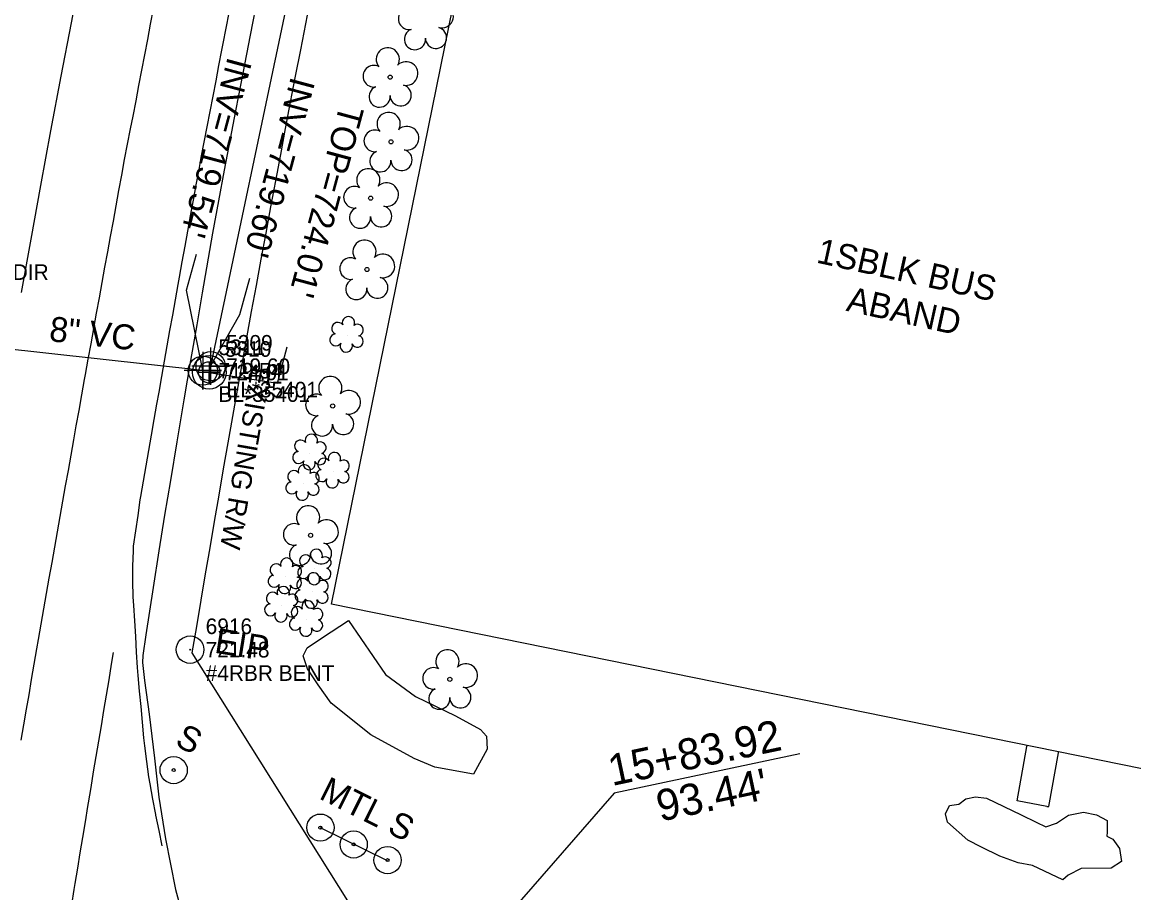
# Model space of a CAD drawing. Extents: x 1516784 to 1522736, y 634838 to 639369.
# Drawn here: x 1520529.1 to 1520707, y 638461.5 to 638601 of the extents above; entities that cross this region are included whole.
import ezdxf

# ---------------------------------------------------------------- set-up
doc = ezdxf.new("R2010")
doc.units = 0
for name, color, linetype in [('COGO Default Point Elevation', 7, 'Continuous'), ('COGO Default Point Number', 7, 'Continuous'), ('Exist Building', 7, 'Continuous'), ('Exist Building Text', 7, 'Continuous'), ('Exist Environmental Wetland Boundary Text', 7, 'Continuous'), ('Exist Other Culture Area Outline', 7, 'Continuous'), ('Exist Other Culture Located Object CELL', 7, 'Continuous'), ('Exist Other Culture Sign CELL', 7, 'Continuous'), ('Exist Other Culture Sign Text', 7, 'Continuous'), ('Exist Property Iron Pin CELL', 7, 'Continuous'), ('Exist Property Iron Pin Cogo Comment', 7, 'Continuous'), ('Exist Property Iron Pin Cogo Elevation', 7, 'Continuous'), ('Exist Property Iron Pin Cogo Number', 7, 'Continuous'), ('Exist Property Iron Pin Text', 7, 'Continuous'), ('Exist Right of Way Line', 7, 'Continuous'), ('Exist Right of Way Line Text', 7, 'Continuous'), ('Exist Right of Way Monument Leader', 7, 'Continuous'), ('Exist Right of Way Monument Text', 7, 'Continuous'), ('Exist Utilities Sanitary Sewer Manhole CELL', 7, 'Continuous'), ('Exist Utilities Sanitary Sewer Manhole Cogo Elevation', 7, 'Continuous'), ('Exist Utilities Sanitary Sewer Manhole Cogo Number', 7, 'Continuous'), ('Exist Utilities Sanitary Sewer Manhole Leader', 7, 'Continuous'), ('Exist Utilities Sanitary Sewer Manhole Text', 7, 'Continuous'), ('Exist Utilities Sanitary Sewer UG Line', 7, 'Continuous'), ('Exist Utilities Sanitary Sewer UG Line Cogo Comment', 7, 'Continuous'), ('Exist Utilities Sanitary Sewer UG Line Cogo Elevation', 7, 'Continuous'), ('Exist Utilities Sanitary Sewer UG Line Cogo Number', 7, 'Continuous'), ('Exist Utilities Sanitary Sewer UG Line Cogo Point CELL', 7, 'Continuous'), ('Exist Utilities Sanitary Sewer UG Line Invert Elevation', 7, 'Continuous'), ('Exist Utilities Sanitary Sewer UG Line Leader', 7, 'Continuous'), ('Exist Utilities Sanitary Sewer UG Line Text', 7, 'Continuous'), ('Exist Vegetation Hedge Row', 7, 'Continuous'), ('Exist Vegetation Shrub CELL', 7, 'Continuous'), ('Exist Vegetation Tree CELL', 7, 'Continuous')]:
    doc.layers.add(name, color=color, linetype=linetype)

msp = doc.modelspace()

# ---------------------------------------------------------------- linework, layer by layer
at = {"layer": 'COGO Default Point Elevation'}
for points in [[(1520528.88, 638485.98), (1520529.31, 638488.44), (1520529.74, 638490.91), (1520530.14, 638493.2), (1520530.56, 638495.67), (1520530.98, 638498.13), (1520531.4, 638500.59), (1520531.65, 638502.09), (1520532.09, 638504.55), (1520532.52, 638507.01), (1520532.96, 638509.48), (1520533.39, 638511.94), (1520533.83, 638514.4), (1520534.26, 638516.86), (1520534.7, 638519.32), (1520535.13, 638521.78), (1520535.57, 638524.24), (1520536, 638526.7), (1520536.44, 638529.16), (1520536.87, 638531.62), (1520537.31, 638534.08), (1520537.71, 638536.34), (1520538.15, 638538.8), (1520538.59, 638541.26), (1520539.03, 638543.72), (1520539.17, 638544.53), (1520539.62, 638546.99), (1520540.07, 638549.45), (1520540.52, 638551.91), (1520540.96, 638554.37), (1520541.41, 638556.82), (1520541.86, 638559.28), (1520542.3, 638561.74), (1520542.75, 638564.2), (1520543.2, 638566.66), (1520543.65, 638569.12), (1520544.09, 638571.58), (1520544.54, 638574.04), (1520544.99, 638576.49), (1520545.44, 638578.99), (1520545.92, 638581.44), (1520546.4, 638583.89), (1520546.8, 638585.94), (1520547.27, 638588.4), (1520547.74, 638590.85), (1520548.2, 638593.31), (1520548.67, 638595.76), (1520549.14, 638598.22), (1520549.61, 638600.67), (1520550.08, 638603.13)], [(1520551.48, 638469.04), (1520550.96, 638471.49), (1520550.45, 638473.93), (1520550.42, 638474.04), (1520549.97, 638476.5), (1520549.52, 638478.95), (1520549.32, 638480.08), (1520549, 638482.56), (1520548.68, 638485.04), (1520548.5, 638486.36), (1520548.29, 638488.85), (1520548.07, 638491.33), (1520547.85, 638493.82), (1520547.63, 638496.31), (1520547.52, 638497.59), (1520547.37, 638500.08), (1520547.22, 638502.57), (1520547.07, 638505.06), (1520546.92, 638507.56), (1520546.84, 638508.95), (1520546.78, 638511.41), (1520546.77, 638513.82), (1520546.86, 638516.31), (1520546.89, 638517.04), (1520547.24, 638519.51), (1520547.6, 638521.98), (1520547.95, 638524.46), (1520548.03, 638525.01), (1520548.46, 638527.47), (1520548.89, 638529.93), (1520549.32, 638532.39), (1520549.75, 638534.85), (1520550.19, 638537.32), (1520550.62, 638539.78), (1520550.96, 638541.74), (1520551.4, 638544.2), (1520551.83, 638546.66), (1520552.27, 638549.12), (1520552.7, 638551.58), (1520553.14, 638554.04), (1520553.57, 638556.5), (1520554.01, 638558.96), (1520554.22, 638560.16), (1520554.67, 638562.62), (1520555.12, 638565.08), (1520555.57, 638567.53), (1520556.02, 638569.99), (1520556.46, 638572.45), (1520556.91, 638574.91), (1520557.36, 638577.37), (1520557.72, 638579.33), (1520558.19, 638581.79), (1520558.66, 638584.24), (1520559.14, 638586.69), (1520559.61, 638589.15), (1520560.08, 638591.6), (1520560.55, 638594.06), (1520561.02, 638596.51), (1520561.23, 638597.59), (1520561.71, 638600.04), (1520562.19, 638602.49)], [(1520537, 638459.58), (1520537.39, 638462.04), (1520537.54, 638463), (1520537.95, 638465.46), (1520538.35, 638467.93), (1520538.76, 638470.39), (1520539.16, 638472.86), (1520539.57, 638475.32), (1520539.67, 638475.93), (1520540.08, 638478.4), (1520540.49, 638480.86), (1520540.9, 638483.33), (1520541.32, 638485.79), (1520541.73, 638488.26), (1520542.14, 638490.72), (1520542.55, 638493.19), (1520542.96, 638495.65), (1520543.37, 638498.11), (1520543.69, 638500.02)]]:
    msp.add_lwpolyline(points, dxfattribs=at)
at = {"layer": 'COGO Default Point Number'}
for points in [[(1520528.94, 638557.68), (1520530.49, 638566.25), (1520532.05, 638574.83), (1520533.66, 638583.57), (1520535.29, 638592.32), (1520536.94, 638600.91), (1520538.57, 638609.36)], [(1520566.78, 638605.26), (1520565.54, 638598.93), (1520564.36, 638592.83), (1520563.24, 638587.06), (1520561.4, 638577.27), (1520560.49, 638572.39), (1520559.54, 638567.21), (1520557.86, 638557.64), (1520556.99, 638552.51), (1520556.02, 638546.79), (1520554.95, 638540.48), (1520553.82, 638533.75), (1520552.78, 638527.58), (1520551.84, 638522.03), (1520550.91, 638516.27), (1520550, 638510.42), (1520548.84, 638502.85), (1520548.34, 638499.52), (1520548.3, 638498.41), (1520548.61, 638495.54), (1520549.39, 638490.13), (1520550.23, 638483.09), (1520550.93, 638476.81), (1520552, 638470.17), (1520553.6, 638462.02), (1520555.45, 638455.22)]]:
    msp.add_lwpolyline(points, dxfattribs=at)
at = {"layer": 'Exist Building'}
msp.add_lwpolyline([(1520578.55, 638507.74), (1520628.44, 638753.1), (1520785.56, 638721.15), (1520735.68, 638475.79)], close=True, dxfattribs=at)
at = {"layer": 'Exist Environmental Wetland Boundary Text'}
msp.add_arc((1524257.18, 637884.74), 3800, 164.44356, 171.45942, dxfattribs=at)
at = {"layer": 'Exist Other Culture Area Outline'}
for points in [[(1520693.12, 638475.35), (1520688.35, 638476.22), (1520689.91, 638484.95), (1520689.94, 638485.09)], [(1520693.12, 638475.35), (1520693.42, 638475.32), (1520694.95, 638483.94), (1520694.98, 638484.07)]]:
    msp.add_lwpolyline(points, dxfattribs=at)
at = {"layer": 'Exist Other Culture Located Object CELL'}
for radius in [2.18, 0.24]:
    msp.add_circle((1520553.3, 638481.17), radius, dxfattribs=at)
at = {"layer": 'Exist Other Culture Sign CELL'}
msp.add_line((1520576.73, 638471.98), (1520587.49, 638466.67), dxfattribs=at)
for centre, radius in [((1520576.79, 638471.95), 2.18), ((1520576.79, 638471.95), 0.24), ((1520582.12, 638469.26), 2.18), ((1520582.12, 638469.26), 0.24), ((1520587.55, 638466.74), 2.18), ((1520587.55, 638466.74), 0.24)]:
    msp.add_circle(centre, radius, dxfattribs=at)
at = {"layer": 'Exist Property Iron Pin CELL'}
for radius in [2.2, 0.0707]:
    msp.add_circle((1520555.92, 638500.46), radius, dxfattribs=at)
at = {"layer": 'Exist Right of Way Line'}
msp.add_line((1520556.23, 638499.97), (1520592.71, 638441.73), dxfattribs=at)
for radius, start, end in [(3851.74, 164.44356, 170.68088), (3751.74, 166.39166, 170.56172)]:
    msp.add_arc((1524257.18, 637884.74), radius, start, end, dxfattribs=at)
at = {"layer": 'Exist Right of Way Monument Leader'}
msp.add_line((1520653.56, 638483.75), (1520623.84, 638477.45), dxfattribs=at)
msp.add_lwpolyline([(1520623.84, 638477.45), (1520592.71, 638441.73)], dxfattribs=at)
at = {"layer": 'Exist Utilities Sanitary Sewer Manhole CELL'}
msp.add_lwpolyline([(1520558.99, 638546.6), (1520558.99, 638543.17), (1520558.99, 638544.88), (1520560.7, 638544.88), (1520557.28, 638544.88)], dxfattribs=at)
for radius in [2.69, 1.71]:
    msp.add_circle((1520558.99, 638544.88), radius, dxfattribs=at)
at = {"layer": 'Exist Utilities Sanitary Sewer Manhole Leader'}
msp.add_lwpolyline([(1520558.99, 638544.88), (1520569.94, 638543.17), (1520571.49, 638548.96)], dxfattribs=at)
at = {"layer": 'Exist Utilities Sanitary Sewer UG Line'}
for p, q in [((1520609.95, 638787.64), (1520559.22, 638545.87)), ((1520557.97, 638545.16), (1520510.03, 638550.46))]:
    msp.add_line(p, q, dxfattribs=at)
at = {"layer": 'Exist Utilities Sanitary Sewer UG Line Cogo Point CELL'}
for points in [[(1520557.97, 638548.16), (1520557.97, 638542.16), (1520557.97, 638545.16), (1520560.97, 638545.16), (1520554.97, 638545.16)], [(1520559.22, 638548.87), (1520559.22, 638542.87), (1520559.22, 638545.87), (1520562.22, 638545.87), (1520556.22, 638545.87)]]:
    msp.add_lwpolyline(points, dxfattribs=at)
for centre in [(1520557.97, 638545.16), (1520559.22, 638545.87)]:
    msp.add_circle(centre, 2.34, dxfattribs=at)
at = {"layer": 'Exist Utilities Sanitary Sewer UG Line Leader'}
for points in [[(1520557.97, 638545.16), (1520555.37, 638558.04), (1520556.93, 638563.83)], [(1520559.22, 638545.87), (1520563.91, 638554.17), (1520565.47, 638559.97)]]:
    msp.add_lwpolyline(points, dxfattribs=at)
at = {"layer": 'Exist Vegetation Hedge Row'}
for points in [[(1520591.79, 638483.03), (1520584.88, 638486.79), (1520578.54, 638491.9), (1520576.41, 638494.8), (1520574.72, 638497.4), (1520574.01, 638499.47), (1520574.69, 638500.73), (1520577.13, 638502.4), (1520581.29, 638505.13), (1520587.22, 638496.5), (1520592, 638492.96), (1520598.43, 638489.84), (1520602.43, 638487.69), (1520603.37, 638486.58), (1520603.47, 638484.51), (1520601.33, 638480.53), (1520595.09, 638481.64), (1520591.79, 638483.03)], [(1520695.65, 638463.56), (1520690.78, 638465.87), (1520688.48, 638466.31), (1520685.57, 638467.37), (1520682.65, 638468.8), (1520680.46, 638469.95), (1520677.19, 638472.84), (1520676.85, 638474.15), (1520677.51, 638475.5), (1520678.99, 638475.72), (1520680.15, 638476.56), (1520681.66, 638476.87), (1520683.44, 638476.68), (1520686.19, 638475.35), (1520688.96, 638473.99), (1520691.37, 638472.8), (1520692.96, 638472.07), (1520694.67, 638472.65), (1520696.56, 638473.93), (1520698.97, 638474.42), (1520701.05, 638473.99), (1520702.78, 638473.1), (1520702.77, 638471.22), (1520702.72, 638470.57), (1520703.64, 638470.1), (1520704.75, 638468.58), (1520705.04, 638466.52), (1520703.41, 638465.47), (1520698.57, 638465.39), (1520696.51, 638464.31), (1520695.65, 638463.56)]]:
    msp.add_lwpolyline(points, dxfattribs=at)
at = {"layer": 'Exist Vegetation Shrub CELL'}
for p, q in [((1520581.06, 638550.79), (1520581.06, 638550.79)), ((1520575.11, 638531.95), (1520575.11, 638531.95)), ((1520578.82, 638529.04), (1520578.82, 638529.04)), ((1520574.01, 638527.06), (1520574.01, 638527.06)), ((1520575.91, 638513.53), (1520575.91, 638513.53)), ((1520571.18, 638512.12), (1520571.18, 638512.12)), ((1520575.46, 638509.76), (1520575.46, 638509.76)), ((1520570.61, 638507.56), (1520570.61, 638507.56)), ((1520574.58, 638505.27), (1520574.58, 638505.27))]:
    msp.add_line(p, q, dxfattribs=at)
for centre, radius, start, end in [((1520579.58, 638551.92), 0.968, 35.8908, 245.4216), ((1520581.29, 638552.83), 0.99, 334.8391, 200.4717), ((1520582.74, 638551.66), 0.929, 284.4567, 126.0861), ((1520579.26, 638550.09), 0.955, 95.1099, 327.9534), ((1520582.7, 638549.86), 0.937, 204.9913, 73.4601), ((1520580.94, 638549.11), 0.984, 151.2797, 21.387), ((1520575.34, 638533.99), 0.99, 334.8391, 200.4717), ((1520573.63, 638533.07), 0.968, 35.8908, 245.4216), ((1520576.78, 638532.81), 0.929, 284.4567, 126.0861), ((1520573.31, 638531.24), 0.955, 95.1099, 327.9534), ((1520576.75, 638531.02), 0.937, 204.9913, 73.4601), ((1520577.34, 638530.16), 0.968, 35.8908, 245.4216), ((1520579.05, 638531.08), 0.99, 334.8391, 200.4717), ((1520574.24, 638529.1), 0.99, 334.8391, 200.4717), ((1520574.98, 638530.26), 0.984, 151.2797, 21.387), ((1520580.49, 638529.91), 0.929, 284.4567, 126.0861), ((1520572.53, 638528.19), 0.968, 35.8908, 245.4216), ((1520575.69, 638527.93), 0.929, 284.4567, 126.0861), ((1520577.02, 638528.33), 0.955, 95.1099, 327.9534), ((1520578.69, 638527.35), 0.984, 151.2797, 21.387), ((1520580.46, 638528.11), 0.937, 204.9913, 73.4601), ((1520572.21, 638526.36), 0.955, 95.1099, 327.9534), ((1520573.89, 638525.38), 0.984, 151.2797, 21.387), ((1520575.65, 638526.13), 0.937, 204.9913, 73.4601), ((1520571.41, 638514.16), 0.99, 334.8391, 200.4717), ((1520574.42, 638514.66), 0.968, 35.8908, 245.4216), ((1520576.13, 638515.57), 0.99, 334.8391, 200.4717), ((1520577.58, 638514.4), 0.929, 284.4567, 126.0861), ((1520569.7, 638513.24), 0.968, 35.8908, 245.4216), ((1520572.85, 638512.99), 0.929, 284.4567, 126.0861), ((1520574.11, 638512.83), 0.955, 95.1099, 327.9534), ((1520577.54, 638512.6), 0.937, 204.9913, 73.4601), ((1520569.38, 638511.41), 0.955, 95.1099, 327.9534), ((1520572.82, 638511.19), 0.937, 204.9913, 73.4601), ((1520573.98, 638510.88), 0.968, 35.8908, 245.4216), ((1520575.69, 638511.8), 0.99, 334.8391, 200.4717), ((1520575.78, 638511.85), 0.984, 151.2797, 21.387), ((1520577.13, 638510.63), 0.929, 284.4567, 126.0861), ((1520570.84, 638509.6), 0.99, 334.8391, 200.4717), ((1520571.05, 638510.43), 0.984, 151.2797, 21.387), ((1520573.66, 638509.05), 0.955, 95.1099, 327.9534), ((1520577.1, 638508.83), 0.937, 204.9913, 73.4601), ((1520569.12, 638508.68), 0.968, 35.8908, 245.4216), ((1520572.28, 638508.43), 0.929, 284.4567, 126.0861), ((1520574.81, 638507.31), 0.99, 334.8391, 200.4717), ((1520575.33, 638508.07), 0.984, 151.2797, 21.387), ((1520568.81, 638506.85), 0.955, 95.1099, 327.9534), ((1520570.48, 638505.87), 0.984, 151.2797, 21.387), ((1520572.24, 638506.63), 0.937, 204.9913, 73.4601), ((1520573.1, 638506.39), 0.968, 35.8908, 245.4216), ((1520576.26, 638506.14), 0.929, 284.4567, 126.0861), ((1520572.78, 638504.56), 0.955, 95.1099, 327.9534), ((1520576.22, 638504.34), 0.937, 204.9913, 73.4601), ((1520574.46, 638503.58), 0.984, 151.2797, 21.387)]:
    msp.add_arc(centre, radius, start, end, dxfattribs=at)
at = {"layer": 'Exist Vegetation Tree CELL'}
for p, q in [((1520587.96, 638592.18), (1520587.96, 638592.18)), ((1520588.11, 638581.82), (1520588.11, 638581.82)), ((1520584.84, 638572.79), (1520584.84, 638572.79)), ((1520584.24, 638561.36), (1520584.24, 638561.36)), ((1520578.76, 638539.5), (1520578.76, 638539.5)), ((1520575.22, 638518.78), (1520575.22, 638518.78)), ((1520597.52, 638495.71), (1520597.52, 638495.71))]:
    msp.add_line(p, q, dxfattribs=at)
for centre in [(1520587.96, 638592.18), (1520588.11, 638581.82), (1520584.84, 638572.79), (1520584.24, 638561.36), (1520578.76, 638539.5), (1520575.22, 638518.78), (1520597.52, 638495.71)]:
    msp.add_circle(centre, 0.326, dxfattribs=at)
for centre, radius, start, end in [((1520591.02, 638601.53), 1.73, 62.6636, 279.3457), ((1520596.18, 638601.97), 1.9, 257.1011, 134.1999), ((1520591.92, 638598.26), 1.69, 111.5671, 6.231), ((1520595.3, 638598.48), 1.7, 181.2822, 74.56), ((1520587.58, 638595.05), 1.86, 330.1651, 219.7134), ((1520585.36, 638592.33), 1.73, 62.6636, 279.3457), ((1520590.51, 638592.77), 1.9, 257.1011, 134.1999), ((1520586.26, 638589.06), 1.69, 111.5671, 6.231), ((1520589.64, 638589.28), 1.7, 181.2822, 74.56), ((1520587.72, 638584.69), 1.86, 330.1651, 219.7134), ((1520585.5, 638581.97), 1.73, 62.6636, 279.3457), ((1520590.65, 638582.41), 1.9, 257.1011, 134.1999), ((1520586.4, 638578.7), 1.69, 111.5671, 6.231), ((1520589.78, 638578.92), 1.7, 181.2822, 74.56), ((1520584.46, 638575.66), 1.86, 330.1651, 219.7134), ((1520582.24, 638572.94), 1.73, 62.6636, 279.3457), ((1520587.39, 638573.38), 1.9, 257.1011, 134.1999), ((1520583.14, 638569.67), 1.69, 111.5671, 6.231), ((1520586.51, 638569.89), 1.7, 181.2822, 74.56), ((1520583.85, 638564.23), 1.86, 330.1651, 219.7134), ((1520581.63, 638561.51), 1.73, 62.6636, 279.3457), ((1520586.79, 638561.94), 1.9, 257.1011, 134.1999), ((1520582.53, 638558.23), 1.69, 111.5671, 6.231), ((1520585.91, 638558.46), 1.7, 181.2822, 74.56), ((1520578.38, 638542.37), 1.86, 330.1651, 219.7134), ((1520581.31, 638540.09), 1.9, 257.1011, 134.1999), ((1520576.16, 638539.66), 1.73, 62.6636, 279.3457), ((1520580.44, 638536.6), 1.7, 181.2822, 74.56), ((1520577.06, 638536.38), 1.69, 111.5671, 6.231), ((1520574.83, 638521.65), 1.86, 330.1651, 219.7134), ((1520572.61, 638518.93), 1.73, 62.6636, 279.3457), ((1520577.77, 638519.37), 1.9, 257.1011, 134.1999), ((1520573.51, 638515.66), 1.69, 111.5671, 6.231), ((1520576.89, 638515.88), 1.7, 181.2822, 74.56), ((1520597.13, 638498.58), 1.86, 330.1651, 219.7134), ((1520594.91, 638495.86), 1.73, 62.6636, 279.3457), ((1520600.07, 638496.3), 1.9, 257.1011, 134.1999), ((1520595.81, 638492.59), 1.69, 111.5671, 6.231), ((1520599.19, 638492.81), 1.7, 181.2822, 74.56)]:
    msp.add_arc(centre, radius, start, end, dxfattribs=at)

# ---------------------------------------------------------------- texts
at = {"layer": 'Exist Building Text'}
for s, p in [('1SBLK BUS', (1520656.05, 638562.5)), ('ABAND', (1520660.83, 638554.78))]:
    msp.add_text(s, height=4, rotation=347.561, dxfattribs=at).set_placement(p)
at = {"layer": 'Exist Other Culture Sign Text'}
for s, p in [('S', (1520553.33, 638485.17)), ('MTL S', (1520576.41, 638476.66))]:
    msp.add_text(s, height=4, rotation=333.5021, dxfattribs=at).set_placement(p)
at = {"layer": 'Exist Property Iron Pin Cogo Comment'}
msp.add_text('#4RBR BENT', height=2.5, dxfattribs=at).set_placement((1520558.42, 638495.46))
at = {"layer": 'Exist Property Iron Pin Cogo Elevation'}
msp.add_text('721.48', height=2.5, dxfattribs=at).set_placement((1520558.42, 638499.21))
at = {"layer": 'Exist Property Iron Pin Cogo Number'}
msp.add_text('6916', height=2.5, dxfattribs=at).set_placement((1520558.42, 638502.96))
at = {"layer": 'Exist Property Iron Pin Text'}
msp.add_text('EIP', height=4, rotation=350.896, dxfattribs=at).set_placement((1520559.7, 638499.98))
at = {"layer": 'Exist Right of Way Line Text'}
msp.add_text('EXISTING R/W', height=3.2, rotation=260.1709, dxfattribs=at).set_placement((1520565.76, 638545.92))
at = {"layer": 'Exist Right of Way Monument Text'}
for s, p in [('15+83.92', (1520623.46, 638478.6)), ("93.44'", (1520631.19, 638472.89))]:
    msp.add_text(s, height=5, rotation=11.9728, dxfattribs=at).set_placement(p)
at = {"layer": 'Exist Utilities Sanitary Sewer Manhole Cogo Elevation'}
msp.add_text('724.01', height=2.5, dxfattribs=at).set_placement((1520561.49, 638543.63))
at = {"layer": 'Exist Utilities Sanitary Sewer Manhole Cogo Number'}
msp.add_text('5310', height=2.5, dxfattribs=at).set_placement((1520561.49, 638547.38))
at = {"layer": 'Exist Utilities Sanitary Sewer Manhole Text'}
msp.add_text("TOP=724.01'", height=4, rotation=254.9654, dxfattribs=at).set_placement((1520579.93, 638587.98))
at = {"layer": 'Exist Utilities Sanitary Sewer UG Line Cogo Comment'}
for s, p in [('EL*35401 DIR', (1520511.92, 638559.7)), ('BL*35401', (1520560.47, 638540.16)), ('EL*35401', (1520561.72, 638540.87))]:
    msp.add_text(s, height=2.5, dxfattribs=at).set_placement(p)
at = {"layer": 'Exist Utilities Sanitary Sewer UG Line Cogo Elevation'}
for s, p in [('719.60', (1520561.72, 638544.62)), ('719.54', (1520560.47, 638543.91))]:
    msp.add_text(s, height=2.5, dxfattribs=at).set_placement(p)
at = {"layer": 'Exist Utilities Sanitary Sewer UG Line Cogo Number'}
for s, p in [('5309', (1520561.72, 638548.37)), ('5311', (1520560.47, 638547.66))]:
    msp.add_text(s, height=2.5, dxfattribs=at).set_placement(p)
at = {"layer": 'Exist Utilities Sanitary Sewer UG Line Invert Elevation'}
for s, p in [("INV=719.54'", (1520562, 638595.57)), ("INV=719.60'", (1520572.11, 638592.41))]:
    msp.add_text(s, height=4, rotation=254.9654, dxfattribs=at).set_placement(p)
at = {"layer": 'Exist Utilities Sanitary Sewer UG Line Text'}
msp.add_text('8" VC', height=4, rotation=353.6923, dxfattribs=at).set_placement((1520533.25, 638549.91))

doc.saveas('drawing.dxf')
